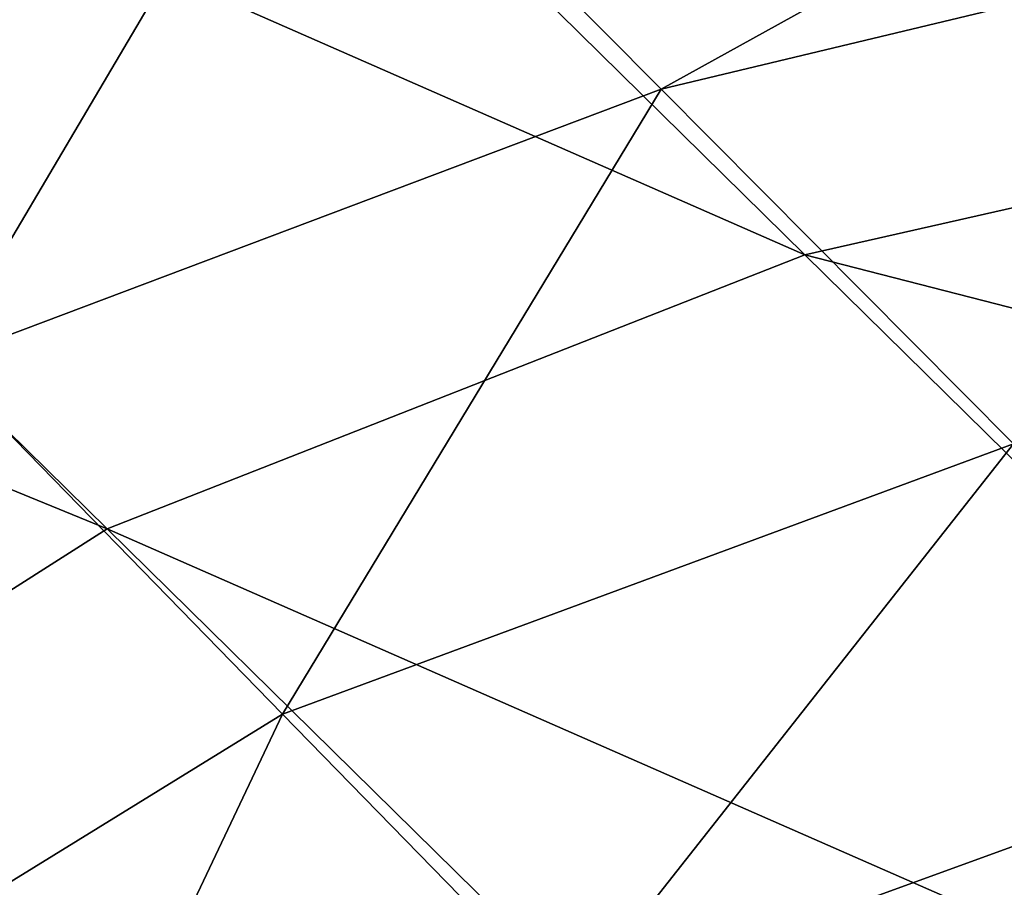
# Model space of a CAD drawing. Header units: millimetres. Extents: x 2387 to 13955, y -4964 to 364.
# Tile 244 of 656: x 6265 to 6285, y -4334 to -4316. Entities that reach past the tile are written whole.
import ezdxf

# ---------------------------------------------------------------- set-up
doc = ezdxf.new("R2010")
doc.units = ezdxf.units.MM
doc.header["$MEASUREMENT"] = 0
doc.layers.add('Predefinito', color=7, linetype='Continuous', true_color=0x000000)

msp = doc.modelspace()

# ---------------------------------------------------------------- linework, layer by layer
at = {"layer": 'Predefinito'}
for points in [[(6245.955, -4305.857, 730.325), (6259.703, -4300.453, 730.324), (6280.697, -4321.114, 608.078)], [(6314.187, -4313.523, 608.078), (6280.697, -4321.114, 608.078), (6259.703, -4300.453, 730.324)], [(6305.325, -4302.658, 1232.7), (6270.927, -4310.861, 1232.7), (6277.867, -4317.852, 1232.972)], [(6277.867, -4317.852, 1232.972), (6311.972, -4309.675, 1232.972), (6305.325, -4302.658, 1232.7)], [(6234.442, -4313.193, 730.325), (6245.955, -4305.857, 730.325), (6266.949, -4326.517, 608.078)], [(6280.697, -4321.114, 608.078), (6266.949, -4326.517, 608.078), (6245.955, -4305.857, 730.325)], [(6311.972, -4309.675, 1232.972), (6277.867, -4317.852, 1232.972), (6284.806, -4324.843, 1232.7)], [(6270.927, -4310.861, 1232.7), (6256.848, -4316.269, 1232.7), (6263.627, -4323.22, 1232.972)], [(6263.627, -4323.22, 1232.972), (6277.867, -4317.852, 1232.972), (6270.927, -4310.861, 1232.7)], [(6266.949, -4326.517, 608.078), (6255.437, -4333.854, 608.078), (6234.442, -4313.193, 730.325)], [(6280.697, -4321.114, 608.078), (6314.187, -4313.523, 608.078), (6333.869, -4334.766, 485.832)], [(6277.867, -4317.852, 1232.972), (6263.627, -4323.22, 1232.972), (6270.405, -4330.17, 1232.7)], [(6270.405, -4330.17, 1232.7), (6284.806, -4324.843, 1232.7), (6277.867, -4317.852, 1232.972)], [(6266.949, -4326.517, 608.078), (6280.697, -4321.114, 608.078), (6301.692, -4341.774, 485.832)], [(6333.869, -4334.766, 485.832), (6301.692, -4341.774, 485.832), (6280.697, -4321.114, 608.078)], [(6258.629, -4337.433, 1232.7), (6270.405, -4330.17, 1232.7), (6263.627, -4323.22, 1232.972)], [(6284.806, -4324.843, 1232.7), (6270.405, -4330.17, 1232.7), (6276.054, -4335.963, 1232.143)], [(6276.054, -4335.963, 1232.143), (6290.588, -4330.669, 1232.143), (6284.806, -4324.843, 1232.7)], [(6255.437, -4333.854, 608.078), (6266.949, -4326.517, 608.078), (6287.943, -4347.178, 485.832)], [(6301.692, -4341.774, 485.832), (6287.943, -4347.178, 485.832), (6266.949, -4326.517, 608.078)], [(6270.405, -4330.17, 1232.7), (6258.629, -4337.433, 1232.7), (6264.222, -4343.203, 1232.143)], [(6264.222, -4343.203, 1232.143), (6276.054, -4335.963, 1232.143), (6270.405, -4330.17, 1232.7)], [(6290.588, -4330.669, 1232.143), (6276.054, -4335.963, 1232.143), (6279.444, -4339.438, 1231.561)], [(6279.444, -4339.438, 1231.561), (6294.058, -4334.164, 1231.561), (6290.588, -4330.669, 1232.143)]]:
    msp.add_3dface(points, dxfattribs=at)

doc.saveas('drawing.dxf')
